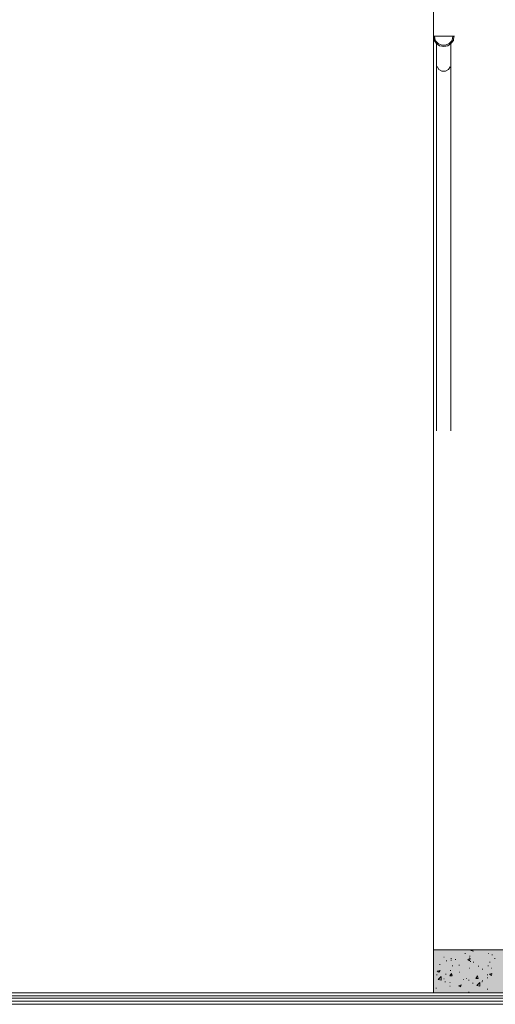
# Model space of a CAD drawing. Header units: millimetres. Extents: x -14047 to 49934, y -21523 to 14989.
# Tile 377 of 580: x 19805 to 20138, y 4707 to 5397. Entities that reach past the tile are written whole.
import ezdxf

# ---------------------------------------------------------------- set-up
doc = ezdxf.new("R2010")
doc.units = ezdxf.units.MM
doc.layers.add('C00-00-00', color=7, linetype='Continuous')
for name, color, linetype, true_color in [('C76-76-76', 7, 'Continuous', 0x767676), ('C98-98-98', 7, 'Continuous', 0x989898), ('C9C-9C-9C', 7, 'Continuous', 0x9c9c9c)]:
    doc.layers.add(name, color=color, linetype=linetype, true_color=true_color)

msp = doc.modelspace()

# ---------------------------------------------------------------- hatches: boundary and pattern name
at = {"layer": 'C9C-9C-9C'}
h = msp.add_hatch(color=256, dxfattribs=at)
h.dxf.hatch_style = 2
h.paths.add_polyline_path([(20094.873, 4744.647), (20443.699, 4714.59), (20094.873, 4714.59)])
h = msp.add_hatch(color=256, dxfattribs=at)
h.dxf.hatch_style = 2
h.paths.add_polyline_path([(20094.873, 4744.647), (20443.699, 4744.647), (20443.699, 4714.59)])

# ---------------------------------------------------------------- linework, layer by layer
at = {"layer": 'C00-00-00', "lineweight": 0}
for points in [[(20094.873, 5465.583), (20094.873, 4714.59)], [(18871.016, 4714.59), (23257.173, 4714.59)], [(18871.016, 4712.473), (23257.173, 4712.473)], [(18871.016, 4710.78), (23257.173, 4710.78)], [(22750.866, 4714.59), (18955.683, 4714.59)], [(18871.016, 4708.663), (23257.173, 4708.663)], [(18871.016, 4706.547), (23257.173, 4706.547)]]:
    msp.add_lwpolyline(points, dxfattribs=at)
msp.add_lwpolyline([(20094.873, 4744.647), (20094.873, 4714.59), (20443.699, 4714.59), (20443.699, 4744.647)], close=True, dxfattribs=at)
at = {"layer": 'C76-76-76', "lineweight": 0}
msp.add_lwpolyline([(20094.873, 5861.823), (20094.873, 4714.59), (21726.823, 4714.59), (21726.823, 5861.823)], close=True, dxfattribs=at)
for points in [[(20094.873, 5385.573), (20109.689, 5385.573)], [(20094.873, 5385.573), (20095.296, 5382.61), (20096.989, 5380.493), (20099.106, 5378.8), (20102.069, 5378.377), (20105.033, 5378.8), (20107.149, 5380.493), (20108.843, 5382.61), (20109.266, 5385.573)], [(20095.719, 5385.573), (20096.143, 5382.61), (20098.259, 5380.493), (20100.799, 5379.223), (20103.339, 5379.223), (20105.879, 5380.493), (20107.996, 5382.61), (20108.419, 5385.573)], [(20096.989, 5380.07), (20096.989, 5108.713)], [(20107.149, 5380.07), (20107.149, 5108.713)], [(20097.413, 5364.407), (20098.683, 5362.29), (20100.799, 5361.02), (20103.339, 5361.02), (20105.456, 5362.29), (20106.726, 5363.983)]]:
    msp.add_lwpolyline(points, dxfattribs=at)
at = {"layer": 'C98-98-98', "lineweight": 0}
for points in [[(20121.119, 4744.223), (20121.543, 4744.647)], [(20122.813, 4743.8), (20122.389, 4744.647)], [(20131.703, 4744.647), (20132.126, 4744.647)], [(20102.069, 4739.567), (20102.493, 4739.567)], [(20107.149, 4738.72), (20107.573, 4738.72)], [(20107.149, 4737.45), (20107.573, 4737.45)], [(20110.113, 4737.873), (20110.536, 4737.873)], [(20116.886, 4742.107), (20117.309, 4742.107)], [(20119.003, 4737.873), (20120.696, 4738.72)], [(20119.003, 4737.873), (20120.273, 4737.027)], [(20119.849, 4739.143), (20120.273, 4739.143)], [(20120.273, 4740.413), (20120.696, 4740.413)], [(20120.273, 4737.027), (20120.696, 4738.72)], [(20121.119, 4744.223), (20122.813, 4743.8)], [(20133.396, 4742.107), (20133.819, 4742.107)], [(20135.936, 4741.26), (20136.359, 4741.26)], [(20137.629, 4738.72), (20138.053, 4738.72)], [(20099.106, 4734.487), (20099.529, 4734.487)], [(20103.763, 4737.027), (20104.186, 4737.027)], [(20107.996, 4733.64), (20108.419, 4733.64)], [(20112.653, 4734.063), (20113.076, 4734.063)], [(20119.849, 4731.947), (20120.273, 4731.947)], [(20120.696, 4736.603), (20121.119, 4736.603)], [(20122.813, 4736.18), (20123.236, 4736.18)], [(20126.199, 4733.217), (20126.623, 4733.217)], [(20129.163, 4731.1), (20129.586, 4731.1)], [(20132.973, 4733.64), (20133.396, 4733.64)], [(20134.243, 4736.18), (20134.666, 4736.18)], [(20135.513, 4731.947), (20135.936, 4731.947)], [(20096.989, 4727.29), (20097.413, 4727.29)], [(20097.413, 4729.83), (20099.529, 4730.253)], [(20097.413, 4729.83), (20098.683, 4728.983)], [(20098.259, 4723.903), (20100.376, 4726.02)], [(20098.259, 4723.903), (20100.376, 4723.48)], [(20098.683, 4728.983), (20099.529, 4730.253)], [(20100.376, 4723.48), (20100.376, 4726.02)], [(20102.069, 4724.327), (20102.493, 4724.327)], [(20103.339, 4727.713), (20103.763, 4727.713)], [(20106.303, 4726.443), (20107.573, 4728.137)], [(20106.303, 4726.443), (20107.996, 4726.443)], [(20106.726, 4730.253), (20107.149, 4730.253)], [(20107.996, 4726.443), (20107.573, 4728.137)], [(20113.076, 4728.983), (20113.499, 4728.983)], [(20115.616, 4723.903), (20116.039, 4723.903)], [(20117.733, 4724.75), (20118.156, 4724.75)], [(20124.506, 4724.75), (20125.776, 4726.443)], [(20124.506, 4724.75), (20126.199, 4724.75)], [(20126.199, 4724.75), (20125.776, 4726.443)], [(20132.549, 4727.29), (20132.973, 4727.29)], [(20132.549, 4725.173), (20132.973, 4725.173)], [(20134.243, 4727.713), (20135.936, 4728.137)], [(20134.243, 4727.713), (20135.513, 4726.867)], [(20135.513, 4726.867), (20135.936, 4728.137)], [(20096.566, 4717.977), (20096.989, 4717.977)], [(20102.916, 4722.21), (20103.339, 4722.21)], [(20106.303, 4721.787), (20106.726, 4721.787)], [(20106.303, 4719.247), (20106.726, 4719.247)], [(20112.653, 4719.247), (20114.346, 4720.093)], [(20112.653, 4719.67), (20113.923, 4718.823)], [(20113.923, 4718.823), (20114.346, 4720.093)], [(20119.426, 4723.48), (20119.849, 4723.48)], [(20122.389, 4721.363), (20122.813, 4721.363)], [(20125.353, 4719.67), (20127.469, 4721.787)], [(20125.353, 4719.67), (20127.469, 4719.247)], [(20127.469, 4719.247), (20127.469, 4721.787)], [(20128.739, 4722.21), (20129.163, 4722.21)], [(20129.163, 4723.057), (20129.586, 4723.057)], [(20132.549, 4717.13), (20132.973, 4717.13)], [(20119.426, 4715.013), (20119.849, 4715.013)]]:
    msp.add_lwpolyline(points, dxfattribs=at)

doc.saveas('drawing.dxf')
